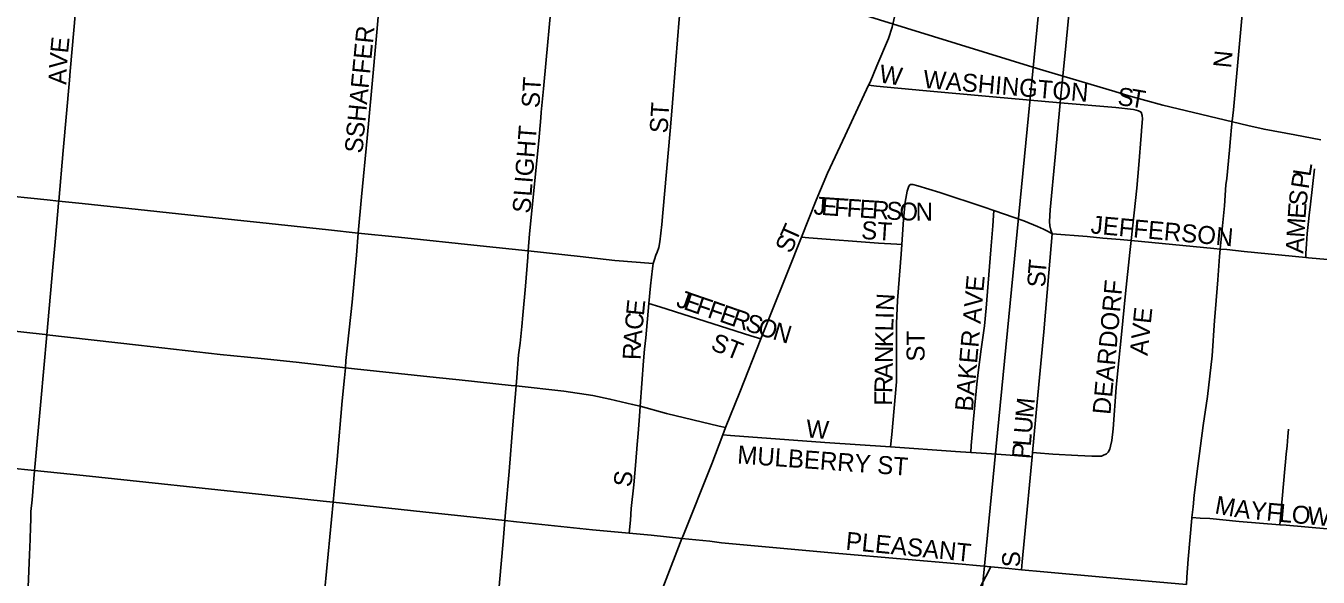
# Model space of a CAD drawing. Extents: x -209 to 4852, y 0 to 905.
# Drawn here: x 98.07 to 111.69, y 267.79 to 273.6 of the extents above; entities that cross this region are included whole.
import ezdxf

# ---------------------------------------------------------------- set-up
doc = ezdxf.new("R2010")
doc.units = 0
for name, color, linetype in [('GM_X_Airport_Location_Class_2', 7, 'Continuous'), ('GM_X_Airport_Location_Class_3', 7, 'Continuous'), ('GM_X_Minor_River', 7, 'Continuous'), ('GM_X_US_Route', 7, 'Continuous')]:
    doc.layers.add(name, color=color, linetype=linetype)

msp = doc.modelspace()

# ---------------------------------------------------------------- linework, layer by layer
at = {"layer": 'GM_X_Airport_Location_Class_2'}
for points in [[(98.418, 271.755), (98.464, 272.289), (98.532, 273.028), (98.54, 273.124), (98.612, 273.953), (98.717, 275.097)], [(101.575, 271.418), (101.61, 271.801), (101.667, 272.419), (101.716, 272.914), (101.77, 273.533), (101.851, 274.461), (101.877, 274.791)], [(103.364, 271.231), (103.38, 271.408), (103.477, 272.389), (103.497, 272.631), (103.502, 272.692), (103.525, 272.937), (103.555, 273.244), (103.601, 273.736), (103.629, 274.043), (103.68, 274.576), (103.683, 274.61)], [(104.683, 271.095), (104.695, 271.138), (104.71, 271.184), (104.724, 271.217), (104.741, 271.266), (104.752, 271.324), (104.774, 271.509), (104.785, 271.632), (104.861, 272.495), (104.881, 272.743), (104.921, 273.236), (104.958, 273.67), (104.994, 274.041), (105.032, 274.407), (105.039, 274.48)], [(106.953, 272.975), (106.969, 273.009), (107.04, 273.181), (107.161, 273.468), (107.201, 273.587), (107.23, 273.71), (107.249, 273.835), (107.277, 274.083), (107.292, 274.268)], [(108.97, 272.79), (108.974, 272.828), (109.025, 273.318), (109.093, 274.056), (109.097, 274.096)], [(110.658, 271.248), (110.701, 271.703), (110.718, 271.926), (110.726, 271.992), (110.754, 272.291), (110.765, 272.414), (110.777, 272.534), (110.782, 272.595), (110.797, 272.716), (110.905, 273.918)], [(106.245, 271.374), (106.399, 271.765), (106.52, 272.05), (106.706, 272.444), (106.953, 272.975)], [(106.953, 272.975), (107.037, 272.967), (107.523, 272.92), (108.263, 272.852), (108.97, 272.79)], [(108.888, 271.409), (108.871, 271.447), (108.861, 271.493), (108.859, 271.538), (108.866, 271.661), (108.918, 272.216), (108.97, 272.79)], [(108.97, 272.79), (109.558, 272.739), (109.742, 272.718), (109.772, 272.713), (109.795, 272.706), (109.823, 272.691)], [(109.718, 271.339), (109.778, 271.891), (109.8, 272.137), (109.826, 272.446), (109.833, 272.542), (109.84, 272.62), (109.836, 272.656), (109.823, 272.691)], [(111.559, 271.161), (111.561, 271.204), (111.566, 271.301), (111.569, 271.357), (111.574, 271.414), (111.58, 271.475), (111.587, 271.539), (111.594, 271.605), (111.607, 271.722), (111.65, 272.096)], [(95.487, 272.061), (97.248, 271.877), (97.741, 271.824), (98.297, 271.768), (98.418, 271.755)], [(107.301, 271.296), (107.319, 271.56), (107.339, 271.742), (107.36, 271.859), (107.377, 271.912), (107.392, 271.929)], [(107.392, 271.929), (107.418, 271.929), (107.471, 271.914), (107.703, 271.844), (108.171, 271.692), (108.272, 271.657)], [(98.293, 270.346), (98.356, 271.058), (98.384, 271.365), (98.417, 271.734), (98.418, 271.755)], [(98.418, 271.755), (98.667, 271.728), (100.27, 271.556), (100.636, 271.519), (101.261, 271.452), (101.575, 271.418)], [(108.028, 269.106), (108.034, 269.18), (108.046, 269.332), (108.058, 269.455), (108.094, 269.824), (108.108, 269.949), (108.14, 270.194), (108.174, 270.44), (108.192, 270.625), (108.242, 271.241), (108.262, 271.495), (108.268, 271.601), (108.272, 271.657)], [(108.272, 271.657), (108.587, 271.547), (108.733, 271.487), (108.797, 271.459), (108.843, 271.434), (108.888, 271.409)], [(101.439, 269.998), (101.445, 270.076), (101.512, 270.688), (101.555, 271.183), (101.575, 271.418)], [(101.575, 271.418), (101.999, 271.373), (102.861, 271.282), (103.364, 271.231)], [(108.679, 269.106), (108.729, 269.635), (108.799, 270.378), (108.852, 270.998), (108.888, 271.409)], [(108.888, 271.409), (109.255, 271.38), (109.42, 271.365), (109.602, 271.35), (109.718, 271.339)], [(105.817, 270.303), (105.915, 270.549), (106.102, 271.011), (106.245, 271.374)], [(106.245, 271.374), (106.322, 271.368), (107.056, 271.311), (107.25, 271.299), (107.301, 271.296)], [(107.184, 269.164), (107.196, 269.296), (107.245, 269.848), (107.247, 269.972), (107.245, 270.218), (107.245, 270.278), (107.247, 270.463), (107.256, 270.707), (107.294, 271.195), (107.301, 271.296)], [(109.406, 269.068), (109.42, 269.072), (109.458, 269.09), (109.478, 269.109), (109.495, 269.141), (109.501, 269.171), (109.514, 269.232), (109.53, 269.356), (109.561, 269.791), (109.584, 270.038), (109.617, 270.348), (109.659, 270.781), (109.704, 271.211), (109.718, 271.339)], [(109.718, 271.339), (110.591, 271.255), (110.658, 271.248)], [(103.238, 269.806), (103.245, 269.897), (103.265, 270.134), (103.28, 270.257), (103.298, 270.432), (103.31, 270.552), (103.338, 270.857), (103.36, 271.163), (103.364, 271.231)], [(103.364, 271.231), (103.913, 271.172), (104.28, 271.13), (104.683, 271.095)], [(110.36, 268.419), (110.371, 268.534), (110.384, 268.656), (110.423, 268.961), (110.478, 269.39), (110.522, 269.695), (110.571, 270.124), (110.596, 270.497), (110.606, 270.619), (110.631, 270.925), (110.65, 271.17), (110.658, 271.248)], [(110.658, 271.248), (110.726, 271.243), (110.91, 271.224), (111.559, 271.161)], [(111.559, 271.161), (111.587, 271.158), (112.387, 271.085), (112.474, 271.077)], [(104.638, 270.676), (104.655, 270.86), (104.675, 271.043), (104.683, 271.095)], [(104.544, 269.592), (104.582, 270.071), (104.592, 270.193), (104.605, 270.312), (104.638, 270.676)], [(104.638, 270.676), (104.751, 270.64), (105.712, 270.336), (105.817, 270.303)], [(96.803, 270.505), (97.29, 270.451), (97.66, 270.414), (98.276, 270.348), (98.293, 270.346)], [(98.165, 268.915), (98.168, 268.949), (98.23, 269.641), (98.293, 270.346)], [(98.293, 270.346), (99.26, 270.236), (100.121, 270.139), (100.552, 270.096), (100.921, 270.058), (101.439, 269.998)], [(105.446, 269.368), (105.595, 269.74), (105.817, 270.303)], [(101.31, 268.581), (101.354, 269.03), (101.406, 269.65), (101.429, 269.892), (101.439, 269.998)], [(101.439, 269.998), (101.536, 269.987), (102.396, 269.894), (102.638, 269.87), (103.185, 269.812), (103.238, 269.806)], [(103.12, 268.388), (103.126, 268.475), (103.164, 268.906), (103.202, 269.397), (103.238, 269.806)], [(103.238, 269.806), (103.74, 269.75), (104.046, 269.704), (104.226, 269.668), (104.465, 269.612), (104.544, 269.592)], [(104.431, 268.254), (104.442, 268.391), (104.452, 268.515), (104.479, 268.764), (104.499, 269.011), (104.514, 269.188), (104.524, 269.304), (104.539, 269.489), (104.544, 269.592)], [(104.544, 269.592), (104.823, 269.516), (105.377, 269.384), (105.446, 269.368)], [(105.417, 269.291), (105.446, 269.368)], [(104.986, 268.2), (104.995, 268.221), (105.3, 268.985), (105.417, 269.291)], [(105.417, 269.291), (105.497, 269.285), (106.491, 269.212), (107.184, 269.164)], [(111.284, 268.344), (111.295, 268.457), (111.339, 268.933), (111.346, 269.008), (111.354, 269.087), (111.362, 269.174), (111.371, 269.272), (111.378, 269.35)], [(107.184, 269.164), (107.867, 269.117), (108.028, 269.106)], [(108.028, 269.106), (108.305, 269.087), (108.63, 269.064), (108.675, 269.061)], [(108.675, 269.061), (108.679, 269.106)], [(108.679, 269.106), (108.72, 269.102), (108.894, 269.088), (109.157, 269.073), (109.303, 269.067), (109.406, 269.068)], [(98.165, 268.915), (98.059, 268.926), (96.652, 269.072)], [(108.564, 267.87), (108.572, 267.954), (108.595, 268.211), (108.675, 269.061)], [(98.148, 267.436), (98.115, 267.514), (98.106, 267.55), (98.1, 267.588), (98.095, 267.632), (98.095, 267.687), (98.11, 268.03), (98.113, 268.107), (98.116, 268.192), (98.12, 268.319), (98.123, 268.4), (98.126, 268.483), (98.137, 268.607), (98.165, 268.915)], [(101.31, 268.581), (101.204, 268.592), (100.589, 268.658), (98.677, 268.861), (98.165, 268.915)], [(101.183, 267.213), (101.192, 267.298), (101.222, 267.669), (101.31, 268.581)], [(103.12, 268.388), (102.254, 268.481), (101.31, 268.581)], [(110.301, 267.713), (110.307, 267.791), (110.32, 267.982), (110.359, 268.413), (110.36, 268.419)], [(110.36, 268.419), (110.445, 268.414), (110.547, 268.408), (110.857, 268.379), (111.284, 268.344)], [(102.994, 266.997), (103.037, 267.427), (103.063, 267.735), (103.102, 268.168), (103.12, 268.388)], [(104.431, 268.254), (104.044, 268.291), (103.241, 268.375), (103.12, 268.388)], [(111.284, 268.344), (111.353, 268.339), (111.786, 268.299), (112.107, 268.266), (112.208, 268.255)], [(104.366, 266.644), (104.706, 267.489), (104.801, 267.725), (104.986, 268.2)], [(104.986, 268.2), (104.662, 268.233), (104.431, 268.254)], [(108.242, 267.9), (107.939, 267.927), (106.64, 268.042), (105.403, 268.154), (105.28, 268.171), (104.986, 268.2)], [(107.408, 266.341), (107.43, 266.387), (107.627, 266.771), (108.015, 267.474), (108.188, 267.799), (108.242, 267.9)], [(108.564, 267.87), (108.429, 267.883), (108.242, 267.9)], [(110.301, 267.713), (109.421, 267.791), (108.799, 267.847), (108.564, 267.87)]]:
    msp.add_lwpolyline(points, dxfattribs=at)
at = {"layer": 'GM_X_Minor_River'}
for points in [[(88.927, 277.384), (108.909, 275.428), (106.979, 255.688), (87.119, 257.725)], [(108.909, 275.428), (129.104, 273.545), (127.195, 253.652), (106.979, 255.688)]]:
    msp.add_lwpolyline(points, close=True, dxfattribs=at)
at = {"layer": 'GM_X_US_Route'}
msp.add_lwpolyline([(96.279, 277.299), (98.715, 276.464), (102.73, 275.1), (104.838, 274.355), (108.73, 273.151), (109.547, 272.909), (109.694, 272.864), (110.052, 272.764), (110.947, 272.552), (111.119, 272.512), (111.445, 272.452), (111.716, 272.4)], dxfattribs=at)

# ---------------------------------------------------------------- texts
at = {"layer": 'GM_X_Airport_Location_Class_3'}
for s, height, rotation, p in [('SHAFFER', 0.1894, 84.472, (101.633, 272.416)), ('E', 0.189, 84.3071, (98.517, 273.307)), ('V', 0.189, 85.0321, (98.503, 273.142)), ('N', 0.189, 84.2916, (110.771, 273.15)), ('W', 0.189, 351.2279, (107.055, 273.007)), ('A', 0.189, 88.7979, (98.5, 272.978)), ('ST', 0.1894, 86.4118, (103.483, 272.732)), ('WASHINGTON', 0.1894, 355.1003, (107.522, 272.948)), ('S', 0.189, 354.4852, (109.57, 272.765)), ('T', 0.189, 350.2817, (109.699, 272.753)), ('ST', 0.1894, 86.4258, (104.833, 272.465)), ('LIGHT', 0.1894, 85.6029, (103.4, 271.799)), ('S', 0.189, 82.88, (101.616, 272.251)), ('L', 0.189, 81.2497, (111.608, 272.007)), ('P', 0.189, 81.3058, (111.588, 271.875)), ('S', 0.189, 83.1816, (111.565, 271.695)), ('S', 0.189, 82.88, (103.383, 271.617)), ('J', 0.189, 356.0638, (106.368, 271.615)), ('E', 0.189, 356.0835, (106.451, 271.609)), ('F', 0.189, 356.076, (106.584, 271.6)), ('F', 0.189, 356.076, (106.717, 271.591)), ('E', 0.189, 356.0623, (106.85, 271.582)), ('R', 0.189, 356.0754, (106.983, 271.573)), ('S', 0.189, 356.076, (107.133, 271.563)), ('O', 0.189, 358.4052, (107.274, 271.553)), ('N', 0.189, 0.0154, (107.447, 271.548)), ('E', 0.189, 85.9806, (111.556, 271.564)), ('ST', 0.1894, 356.4254, (106.87, 271.356)), ('JEFFERSON', 0.1894, 354.7387, (109.287, 271.415)), ('M', 0.189, 86.3721, (111.544, 271.365)), ('S', 0.189, 67.1279, (106.136, 271.193)), ('T', 0.189, 65.9709, (106.187, 271.315)), ('A', 0.189, 86.3691, (111.533, 271.198)), ('T', 0.189, 84.8847, (108.819, 270.975)), ('S', 0.189, 88.9072, (108.816, 270.845)), ('BAKER AVE', 0.1894, 84.934, (108.05, 269.533)), ('DEARDORF', 0.1894, 84.6693, (109.5, 269.499)), ('J', 0.189, 340.8668, (104.914, 270.647)), ('E', 0.189, 340.9011, (104.992, 270.619)), ('F', 0.189, 340.8737, (105.118, 270.576)), ('N', 0.189, 86.5007, (107.217, 270.594)), ('E', 0.189, 84.2799, (104.584, 270.54)), ('F', 0.189, 340.8846, (105.244, 270.532)), ('E', 0.189, 340.8846, (105.37, 270.488)), ('R', 0.189, 340.8883, (105.496, 270.445)), ('AVE', 0.1894, 84.088, (109.891, 270.121)), ('C', 0.189, 84.3075, (104.569, 270.39)), ('S', 0.189, 341.6636, (105.641, 270.395)), ('O', 0.189, 342.8898, (105.771, 270.351)), ('N', 0.189, 343.0892, (105.931, 270.302)), ('L', 0.189, 88.9892, (107.213, 270.38)), ('I', 0.189, 88.9945, (107.216, 270.513)), ('A', 0.189, 84.8788, (104.554, 270.225)), ('ST', 0.1894, 338.2024, (105.277, 270.193)), ('K', 0.189, 88.9945, (107.21, 270.213)), ('ST', 0.1894, 90, (107.542, 270.063)), ('R', 0.189, 88.2268, (104.55, 270.078)), ('N', 0.189, 89.0244, (107.207, 270.047)), ('A', 0.189, 88.9945, (107.205, 269.88)), ('R', 0.189, 89.0203, (107.202, 269.73)), ('F', 0.189, 88.9892, (107.2, 269.597)), ('M', 0.189, 84.3809, (108.686, 269.464)), ('W', 0.189, 355.6039, (106.288, 269.265)), ('U', 0.189, 85.1855, (108.672, 269.298)), ('L', 0.189, 85.2137, (108.661, 269.165)), ('MULBERRY ST', 0.18939, 355.8724, (105.564, 268.99)), ('P', 0.189, 85.1864, (108.65, 269.032)), ('S', 0.189, 82.8783, (104.45, 268.734)), ('M', 0.189, 349.5045, (110.592, 268.465)), ('A', 0.189, 352.6608, (110.8, 268.426)), ('Y', 0.189, 354.626, (110.972, 268.404)), ('F', 0.189, 354.6885, (111.138, 268.389)), ('L', 0.189, 354.6936, (111.271, 268.376)), ('O', 0.189, 354.6934, (111.404, 268.364)), ('W', 0.189, 354.6956, (111.57, 268.349)), ('PLEASANT', 0.1894, 354.3693, (106.705, 268.082)), ('S', 0.189, 90, (108.549, 267.896))]:
    msp.add_text(s, height=height, rotation=rotation, dxfattribs=at).set_placement(p)

doc.saveas('drawing.dxf')
